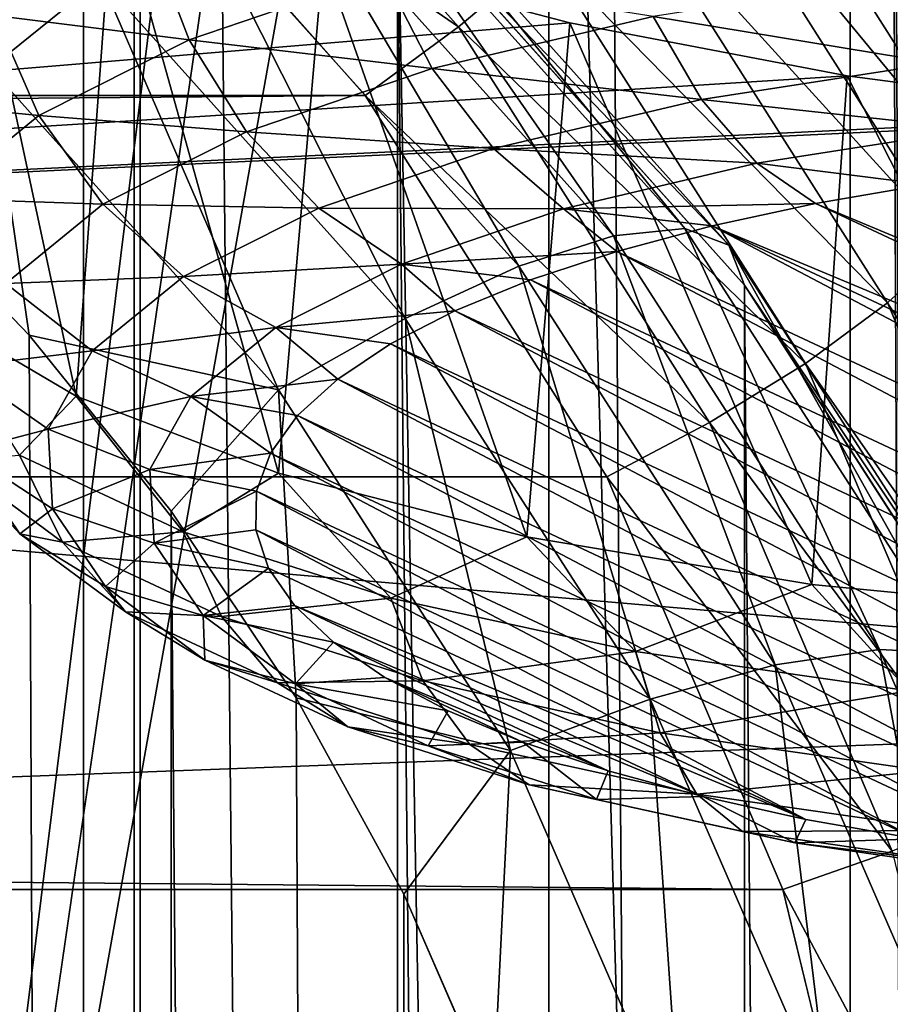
# Model space of a CAD drawing. Header units: millimetres. Extents: x -24 to 24, y 0 to 188.
# Tile 310 of 460: x 14.571 to 15.159, y 135.556 to 136.221. Entities that reach past the tile are written whole.
import ezdxf

# ---------------------------------------------------------------- set-up
doc = ezdxf.new("R2010")
doc.units = ezdxf.units.MM
doc.header["$LTSCALE"] = 58.620611
for name, color, linetype in [('13', 7, 'CONTINUOUS'), ('147', 7, 'CONTINUOUS'), ('156', 7, 'CONTINUOUS'), ('157', 7, 'CONTINUOUS'), ('159', 7, 'CONTINUOUS'), ('169', 7, 'CONTINUOUS'), ('279', 7, 'CONTINUOUS'), ('296', 7, 'CONTINUOUS'), ('297', 7, 'CONTINUOUS'), ('298', 7, 'CONTINUOUS'), ('299', 7, 'CONTINUOUS'), ('31', 7, 'CONTINUOUS'), ('47', 7, 'CONTINUOUS'), ('58', 7, 'CONTINUOUS')]:
    doc.layers.add(name, color=color, linetype=linetype)

msp = doc.modelspace()

# ---------------------------------------------------------------- linework, layer by layer
at = {"layer": '13', "color": 7, "linetype": 'CONTINUOUS'}
for points in [[(14.67155, 114.15313, 114.57295), (14.47086, 136.11822, 107.64738), (14.42245, 113.71347, 114.71157), (14.67155, 114.15313, 114.57295)], [(14.57727, 136.00779, 107.6822), (14.47086, 136.11822, 107.64738), (14.67155, 114.15313, 114.57295), (14.57727, 136.00779, 107.6822)], [(14.67312, 135.88902, 107.71964), (14.57727, 136.00779, 107.6822), (14.67155, 114.15313, 114.57295), (14.67312, 135.88902, 107.71964)], [(14.85302, 114.62193, 114.42513), (14.67312, 135.88902, 107.71964), (14.67155, 114.15313, 114.57295), (14.85302, 114.62193, 114.42513)], [(14.75764, 135.76285, 107.75942), (14.67312, 135.88902, 107.71964), (14.85302, 114.62193, 114.42513), (14.75764, 135.76285, 107.75942)], [(14.8303, 135.63018, 107.80126), (14.75764, 135.76285, 107.75942), (14.85302, 114.62193, 114.42513), (14.8303, 135.63018, 107.80126)], [(14.89063, 135.49184, 107.84487), (14.8303, 135.63018, 107.80126), (14.85302, 114.62193, 114.42513), (14.89063, 135.49184, 107.84487)]]:
    msp.add_3dface(points, dxfattribs=at)
at = {"layer": '147', "color": 7, "linetype": 'CONTINUOUS'}
for points in [[(-14.60043, 136.3998, 108.08286), (14.60044, 136.39976, 108.08287), (-14.80426, 136.16989, 108.15535), (-14.60043, 136.3998, 108.08286)], [(14.60044, 136.39976, 108.08287), (14.80426, 136.16985, 108.15536), (-14.80426, 136.16989, 108.15535), (14.60044, 136.39976, 108.08287)], [(-14.80426, 136.16989, 108.15535), (14.80426, 136.16985, 108.15536), (-14.96762, 135.91225, 108.23658), (-14.80426, 136.16989, 108.15535)], [(14.80426, 136.16985, 108.15536), (14.96761, 135.91222, 108.23659), (-14.96762, 135.91225, 108.23658), (14.80426, 136.16985, 108.15536)], [(-14.96762, 135.91225, 108.23658), (15.08642, 135.6333, 108.32454), (-15.08643, 135.63333, 108.32453), (-14.96762, 135.91225, 108.23658)], [(14.96761, 135.91222, 108.23659), (15.08642, 135.6333, 108.32454), (-14.96762, 135.91225, 108.23658), (14.96761, 135.91222, 108.23659)], [(-15.08643, 135.63333, 108.32453), (15.15775, 135.33995, 108.41703), (-15.15775, 135.33997, 108.41702), (-15.08643, 135.63333, 108.32453)], [(15.08642, 135.6333, 108.32454), (15.15775, 135.33995, 108.41703), (-15.08643, 135.63333, 108.32453), (15.08642, 135.6333, 108.32454)]]:
    msp.add_3dface(points, dxfattribs=at)
at = {"layer": '156', "color": 7, "linetype": 'CONTINUOUS'}
for points in [[(14.86724, 136.21622, 108.15145), (14.60044, 136.39976, 108.08287), (14.65559, 136.45495, 108.07618), (14.86724, 136.21622, 108.15145)], [(14.86724, 136.21622, 108.15145), (14.65559, 136.45495, 108.07618), (14.92606, 136.26554, 108.16737), (14.86724, 136.21622, 108.15145)], [(15.23562, 136.13036, 108.48023), (15.03959, 136.39819, 108.31682), (15.0478, 136.42631, 108.38628), (15.23562, 136.13036, 108.48023)], [(14.80426, 136.16985, 108.15536), (14.60044, 136.39976, 108.08287), (14.86724, 136.21622, 108.15145), (14.80426, 136.16985, 108.15536)], [(15.22657, 136.10337, 108.40978), (15.01528, 136.35975, 108.25297), (15.03959, 136.39819, 108.31682), (15.22657, 136.10337, 108.40978)], [(15.22657, 136.10337, 108.40978), (15.03959, 136.39819, 108.31682), (15.23562, 136.13036, 108.48023), (15.22657, 136.10337, 108.40978)], [(15.19981, 136.06878, 108.34472), (14.97655, 136.3145, 108.20199), (15.01528, 136.35975, 108.25297), (15.19981, 136.06878, 108.34472)], [(15.19981, 136.06878, 108.34472), (15.01528, 136.35975, 108.25297), (15.22657, 136.10337, 108.40978), (15.19981, 136.06878, 108.34472)], [(15.15719, 136.02967, 108.2918), (14.92606, 136.26554, 108.16737), (14.97655, 136.3145, 108.20199), (15.15719, 136.02967, 108.2918)], [(15.15719, 136.02967, 108.2918), (14.97655, 136.3145, 108.20199), (15.19981, 136.06878, 108.34472), (15.15719, 136.02967, 108.2918)], [(15.10162, 135.98872, 108.25465), (14.86724, 136.21622, 108.15145), (14.92606, 136.26554, 108.16737), (15.10162, 135.98872, 108.25465)], [(15.10162, 135.98872, 108.25465), (14.92606, 136.26554, 108.16737), (15.15719, 136.02967, 108.2918), (15.10162, 135.98872, 108.25465)], [(15.03689, 135.94872, 108.2358), (14.80426, 136.16985, 108.15536), (14.86724, 136.21622, 108.15145), (15.03689, 135.94872, 108.2358)], [(15.03689, 135.94872, 108.2358), (14.86724, 136.21622, 108.15145), (15.10162, 135.98872, 108.25465), (15.03689, 135.94872, 108.2358)], [(14.96761, 135.91222, 108.23659), (14.80426, 136.16985, 108.15536), (15.03689, 135.94872, 108.2358), (14.96761, 135.91222, 108.23659)], [(15.33407, 135.75375, 108.44405), (15.15719, 136.02967, 108.2918), (15.19981, 136.06878, 108.34472), (15.33407, 135.75375, 108.44405)], [(15.28862, 135.72129, 108.38904), (15.10162, 135.98872, 108.25465), (15.15719, 136.02967, 108.2918), (15.28862, 135.72129, 108.38904)], [(15.28862, 135.72129, 108.38904), (15.15719, 136.02967, 108.2918), (15.33407, 135.75375, 108.44405), (15.28862, 135.72129, 108.38904)], [(15.22935, 135.689, 108.34915), (15.03689, 135.94872, 108.2358), (15.10162, 135.98872, 108.25465), (15.22935, 135.689, 108.34915)], [(15.22935, 135.689, 108.34915), (15.10162, 135.98872, 108.25465), (15.28862, 135.72129, 108.38904), (15.22935, 135.689, 108.34915)], [(15.16032, 135.65909, 108.32712), (14.96761, 135.91222, 108.23659), (15.03689, 135.94872, 108.2358), (15.16032, 135.65909, 108.32712)], [(15.16032, 135.65909, 108.32712), (15.03689, 135.94872, 108.2358), (15.22935, 135.689, 108.34915), (15.16032, 135.65909, 108.32712)], [(15.08642, 135.6333, 108.32454), (14.96761, 135.91222, 108.23659), (15.16032, 135.65909, 108.32712), (15.08642, 135.6333, 108.32454)], [(15.23444, 135.35456, 108.42314), (15.08642, 135.6333, 108.32454), (15.16032, 135.65909, 108.32712), (15.23444, 135.35456, 108.42314)], [(15.15775, 135.33995, 108.41703), (15.08642, 135.6333, 108.32454), (15.23444, 135.35456, 108.42314), (15.15775, 135.33995, 108.41703)]]:
    msp.add_3dface(points, dxfattribs=at)
at = {"layer": '157', "color": 7, "linetype": 'CONTINUOUS'}
for points in [[(15.23562, 136.13036, 108.48023), (15.0478, 136.42631, 108.38628), (15.06536, 139.49876, 117.74394), (15.23562, 136.13036, 108.48023)], [(15.25441, 139.19099, 117.84276), (15.23562, 136.13036, 108.48023), (15.06536, 139.49876, 117.74394), (15.25441, 139.19099, 117.84276)]]:
    msp.add_3dface(points, dxfattribs=at)
at = {"layer": '159', "color": 7, "linetype": 'CONTINUOUS'}
for points in [[(15.13388, 142.76475, 204.17317), (15.25734, 115.24478, 115.06757), (15.25734, 143.28768, 204.00829), (15.13388, 142.76475, 204.17317)], [(15.1318, 142.75814, 204.17525), (15.25734, 115.24478, 115.06757), (15.13388, 142.76475, 204.17317), (15.1318, 142.75814, 204.17525)], [(14.92823, 142.24999, 204.33547), (15.1318, 114.71524, 115.23453), (15.1318, 142.75814, 204.17525), (14.92823, 142.24999, 204.33547)], [(15.1318, 114.71524, 115.23453), (15.25734, 115.24478, 115.06757), (15.1318, 142.75814, 204.17525), (15.1318, 114.71524, 115.23453)], [(14.65219, 141.77642, 204.48479), (14.92871, 114.20807, 115.39444), (14.92823, 142.24999, 204.33547), (14.65219, 141.77642, 204.48479)], [(14.92871, 114.20807, 115.39444), (15.1318, 114.71524, 115.23453), (14.92823, 142.24999, 204.33547), (14.92871, 114.20807, 115.39444)], [(14.647, 141.76886, 204.48717), (14.65219, 113.73352, 115.54407), (14.65219, 141.77642, 204.48479), (14.647, 141.76886, 204.48717)], [(14.65219, 113.73352, 115.54407), (14.92871, 114.20807, 115.39444), (14.65219, 141.77642, 204.48479), (14.65219, 113.73352, 115.54407)], [(14.30783, 141.34412, 204.62109), (14.65219, 113.73352, 115.54407), (14.647, 141.76886, 204.48717), (14.30783, 141.34412, 204.62109)], [(14.30784, 113.30122, 115.68037), (14.65219, 113.73352, 115.54407), (14.30783, 141.34412, 204.62109), (14.30784, 113.30122, 115.68037)]]:
    msp.add_3dface(points, dxfattribs=at)
at = {"layer": '169', "color": 7, "linetype": 'CONTINUOUS'}
for points in [[(16.17161, 135.08939, 215.71924), (14.46584, 134.66345, 214.36834), (16.16596, 144.18264, 212.72843), (16.17161, 135.08939, 215.71924)], [(16.16596, 144.18264, 212.72843), (14.46584, 134.66345, 214.36834), (15.75206, 143.5258, 212.55859), (16.16596, 144.18264, 212.72843)], [(15.75206, 143.5258, 212.55859), (14.46584, 134.66345, 214.36834), (15.52278, 143.19038, 212.46256), (15.75206, 143.5258, 212.55859)], [(15.52278, 143.19038, 212.46256), (14.46584, 134.66345, 214.36834), (14.87501, 142.34043, 212.18618), (15.52278, 143.19038, 212.46256)], [(14.87501, 142.34043, 212.18618), (14.46584, 134.66345, 214.36834), (14.17146, 141.52191, 211.89394), (14.87501, 142.34043, 212.18618)]]:
    msp.add_3dface(points, dxfattribs=at)
at = {"layer": '279', "color": 7, "linetype": 'CONTINUOUS'}
for points in [[(14.52276, 136.36788, 240.81263), (12.65913, 136.0278, 239.06688), (14.63442, 136.31291, 240.64464), (14.52276, 136.36788, 240.81263)], [(14.63442, 136.31291, 240.64464), (12.65913, 136.0278, 239.06688), (14.77585, 136.26268, 240.49968), (14.63442, 136.31291, 240.64464)], [(14.77585, 136.26268, 240.49968), (12.65913, 136.0278, 239.06688), (14.94249, 136.21888, 240.38215), (14.77585, 136.26268, 240.49968)], [(14.94249, 136.21888, 240.38215), (12.65913, 136.0278, 239.06688), (15.12979, 136.18298, 240.2954), (14.94249, 136.21888, 240.38215)], [(15.12979, 136.18298, 240.2954), (12.65913, 136.0278, 239.06688), (15.33346, 136.15634, 240.24233), (15.12979, 136.18298, 240.2954)], [(15.33346, 136.15634, 240.24233), (12.65913, 136.0278, 239.06688), (15.34881, 136.1548, 240.23986), (15.33346, 136.15634, 240.24233)], [(15.34881, 136.1548, 240.23986), (12.65913, 136.0278, 239.06688), (15.80198, 135.75524, 238.97277), (15.34881, 136.1548, 240.23986)], [(12.65913, 136.0278, 239.06688), (13.06435, 135.65353, 237.87985), (15.80198, 135.75524, 238.97277), (12.65913, 136.0278, 239.06688)], [(15.80198, 135.75524, 238.97277), (13.06435, 135.65353, 237.87985), (16.13582, 135.34636, 237.67539), (15.80198, 135.75524, 238.97277)], [(13.06435, 135.65353, 237.87985), (13.34752, 135.26925, 236.66105), (16.13582, 135.34636, 237.67539), (13.06435, 135.65353, 237.87985)]]:
    msp.add_3dface(points, dxfattribs=at)
at = {"layer": '296', "color": 7, "linetype": 'CONTINUOUS'}
for points in [[(15.1672, 136.24943, 242.40071), (14.99888, 136.22316, 242.31738), (15.18996, 136.19171, 242.36026), (15.1672, 136.24943, 242.40071)], [(14.99888, 136.22316, 242.31738), (15.03153, 136.16698, 242.28183), (15.18996, 136.19171, 242.36026), (14.99888, 136.22316, 242.31738)], [(15.03153, 136.16698, 242.28183), (15.21598, 136.14694, 242.30732), (15.18996, 136.19171, 242.36026), (15.03153, 136.16698, 242.28183)], [(15.06886, 136.12397, 242.23448), (15.21598, 136.14694, 242.30732), (15.03153, 136.16698, 242.28183), (15.06886, 136.12397, 242.23448)], [(15.06886, 136.12397, 242.23448), (15.18299, 136.10966, 242.21917), (15.21598, 136.14694, 242.30732), (15.06886, 136.12397, 242.23448)], [(15.1084, 136.09684, 242.17853), (15.18299, 136.10966, 242.21917), (15.06886, 136.12397, 242.23448), (15.1084, 136.09684, 242.17853)]]:
    msp.add_3dface(points, dxfattribs=at)
at = {"layer": '297', "color": 7, "linetype": 'CONTINUOUS'}
for points in [[(16.07032, 135.69447, 240.90237), (15.18299, 136.10966, 242.21917), (15.1084, 136.09684, 242.17853), (16.07032, 135.69447, 240.90237)], [(16.00056, 135.67939, 240.85454), (15.1084, 136.09684, 242.17853), (15.03864, 136.08176, 242.1307), (16.00056, 135.67939, 240.85454)], [(16.00056, 135.67939, 240.85454), (16.07032, 135.69447, 240.90237), (15.1084, 136.09684, 242.17853), (16.00056, 135.67939, 240.85454)], [(14.97417, 136.06449, 242.07592), (15.84694, 135.65611, 240.78072), (15.03864, 136.08176, 242.1307), (14.97417, 136.06449, 242.07592)], [(15.92597, 135.66657, 240.81389), (16.00056, 135.67939, 240.85454), (15.03864, 136.08176, 242.1307), (15.92597, 135.66657, 240.81389)], [(15.84694, 135.65611, 240.78072), (15.92597, 135.66657, 240.81389), (15.03864, 136.08176, 242.1307), (15.84694, 135.65611, 240.78072)], [(14.91599, 136.04526, 242.01495), (15.76462, 135.64818, 240.75557), (14.97417, 136.06449, 242.07592), (14.91599, 136.04526, 242.01495)], [(15.76462, 135.64818, 240.75557), (15.84694, 135.65611, 240.78072), (14.97417, 136.06449, 242.07592), (15.76462, 135.64818, 240.75557)], [(14.86485, 136.02433, 241.94856), (15.68006, 135.64289, 240.73879), (14.91599, 136.04526, 242.01495), (14.86485, 136.02433, 241.94856)], [(15.68006, 135.64289, 240.73879), (15.76462, 135.64818, 240.75557), (14.91599, 136.04526, 242.01495), (15.68006, 135.64289, 240.73879)], [(14.82127, 136.0019, 241.87742), (15.5941, 135.64029, 240.73053), (14.86485, 136.02433, 241.94856), (14.82127, 136.0019, 241.87742)], [(15.5941, 135.64029, 240.73053), (15.68006, 135.64289, 240.73879), (14.86485, 136.02433, 241.94856), (15.5941, 135.64029, 240.73053)], [(14.78571, 135.97822, 241.80231), (15.50769, 135.6404, 240.73089), (14.82127, 136.0019, 241.87742), (14.78571, 135.97822, 241.80231)], [(15.50769, 135.6404, 240.73089), (15.5941, 135.64029, 240.73053), (14.82127, 136.0019, 241.87742), (15.50769, 135.6404, 240.73089)], [(14.7586, 135.95355, 241.72408), (15.42182, 135.64323, 240.73986), (14.78571, 135.97822, 241.80231), (14.7586, 135.95355, 241.72408)], [(15.42182, 135.64323, 240.73986), (15.50769, 135.6404, 240.73089), (14.78571, 135.97822, 241.80231), (15.42182, 135.64323, 240.73986)], [(14.7402, 135.92816, 241.64356), (15.33738, 135.64874, 240.75735), (14.7586, 135.95355, 241.72408), (14.7402, 135.92816, 241.64356)], [(15.33738, 135.64874, 240.75735), (15.42182, 135.64323, 240.73986), (14.7586, 135.95355, 241.72408), (15.33738, 135.64874, 240.75735)], [(14.73074, 135.90234, 241.56166), (15.25533, 135.65688, 240.78317), (14.7402, 135.92816, 241.64356), (14.73074, 135.90234, 241.56166)], [(15.25533, 135.65688, 240.78317), (15.33738, 135.64874, 240.75735), (14.7402, 135.92816, 241.64356), (15.25533, 135.65688, 240.78317)], [(14.73031, 135.87636, 241.47926), (15.17656, 135.66756, 240.81702), (14.73074, 135.90234, 241.56166), (14.73031, 135.87636, 241.47926)], [(15.17656, 135.66756, 240.81702), (15.25533, 135.65688, 240.78317), (14.73074, 135.90234, 241.56166), (15.17656, 135.66756, 240.81702)], [(15.10193, 135.68065, 240.85855), (15.17656, 135.66756, 240.81702), (14.73031, 135.87636, 241.47926), (15.10193, 135.68065, 240.85855)], [(14.73891, 135.85051, 241.39726), (15.10193, 135.68065, 240.85855), (14.73031, 135.87636, 241.47926), (14.73891, 135.85051, 241.39726)], [(14.75646, 135.82507, 241.31658), (15.10193, 135.68065, 240.85855), (14.73891, 135.85051, 241.39726), (14.75646, 135.82507, 241.31658)], [(15.03227, 135.69602, 240.90729), (15.10193, 135.68065, 240.85855), (14.75646, 135.82507, 241.31658), (15.03227, 135.69602, 240.90729)], [(14.78276, 135.80032, 241.2381), (15.03227, 135.69602, 240.90729), (14.75646, 135.82507, 241.31658), (14.78276, 135.80032, 241.2381)], [(14.96833, 135.71349, 240.96271), (15.03227, 135.69602, 240.90729), (14.78276, 135.80032, 241.2381), (14.96833, 135.71349, 240.96271)], [(14.81752, 135.77653, 241.16265), (14.96833, 135.71349, 240.96271), (14.78276, 135.80032, 241.2381), (14.81752, 135.77653, 241.16265)], [(14.91081, 135.73288, 241.02421), (14.96833, 135.71349, 240.96271), (14.81752, 135.77653, 241.16265), (14.91081, 135.73288, 241.02421)], [(14.86036, 135.75397, 241.0911), (14.91081, 135.73288, 241.02421), (14.81752, 135.77653, 241.16265), (14.86036, 135.75397, 241.0911)]]:
    msp.add_3dface(points, dxfattribs=at)
at = {"layer": '298', "color": 7, "linetype": 'CONTINUOUS'}
for points in [[(14.65881, 136.27667, 242.07876), (14.55406, 136.22383, 241.9112), (14.68528, 136.20752, 242.08033), (14.65881, 136.27667, 242.07876)], [(14.81653, 136.2523, 242.22236), (14.65881, 136.27667, 242.07876), (14.68528, 136.20752, 242.08033), (14.81653, 136.2523, 242.22236)], [(14.81653, 136.2523, 242.22236), (14.68528, 136.20752, 242.08033), (14.84949, 136.18803, 242.20598), (14.81653, 136.2523, 242.22236)], [(14.99888, 136.22316, 242.31738), (14.81653, 136.2523, 242.22236), (14.84949, 136.18803, 242.20598), (14.99888, 136.22316, 242.31738)], [(14.55406, 136.22383, 241.9112), (14.48338, 136.16611, 241.72813), (14.58363, 136.15625, 241.91771), (14.55406, 136.22383, 241.9112)], [(14.68528, 136.20752, 242.08033), (14.55406, 136.22383, 241.9112), (14.58363, 136.15625, 241.91771), (14.68528, 136.20752, 242.08033)], [(15.03153, 136.16698, 242.28183), (14.99888, 136.22316, 242.31738), (14.84949, 136.18803, 242.20598), (15.03153, 136.16698, 242.28183)], [(14.68528, 136.20752, 242.08033), (14.58363, 136.15625, 241.91771), (14.7241, 136.14525, 242.07029), (14.68528, 136.20752, 242.08033)], [(14.84949, 136.18803, 242.20598), (14.68528, 136.20752, 242.08033), (14.7241, 136.14525, 242.07029), (14.84949, 136.18803, 242.20598)], [(14.84949, 136.18803, 242.20598), (14.7241, 136.14525, 242.07029), (14.89091, 136.13392, 242.17697), (14.84949, 136.18803, 242.20598)], [(15.03153, 136.16698, 242.28183), (14.84949, 136.18803, 242.20598), (14.89091, 136.13392, 242.17697), (15.03153, 136.16698, 242.28183)], [(14.58363, 136.15625, 241.91771), (14.48338, 136.16611, 241.72813), (14.51504, 136.10023, 241.74005), (14.58363, 136.15625, 241.91771)], [(15.06886, 136.12397, 242.23448), (15.03153, 136.16698, 242.28183), (14.89091, 136.13392, 242.17697), (15.06886, 136.12397, 242.23448)], [(14.58363, 136.15625, 241.91771), (14.51504, 136.10023, 241.74005), (14.62699, 136.09627, 241.91493), (14.58363, 136.15625, 241.91771)], [(14.7241, 136.14525, 242.07029), (14.58363, 136.15625, 241.91771), (14.62699, 136.09627, 241.91493), (14.7241, 136.14525, 242.07029)], [(14.7241, 136.14525, 242.07029), (14.62699, 136.09627, 241.91493), (14.77289, 136.09365, 242.04925), (14.7241, 136.14525, 242.07029)], [(14.89091, 136.13392, 242.17697), (14.7241, 136.14525, 242.07029), (14.77289, 136.09365, 242.04925), (14.89091, 136.13392, 242.17697)], [(14.93828, 136.09327, 242.13711), (14.89091, 136.13392, 242.17697), (14.77289, 136.09365, 242.04925), (14.93828, 136.09327, 242.13711)], [(14.93828, 136.09327, 242.13711), (15.06886, 136.12397, 242.23448), (14.89091, 136.13392, 242.17697), (14.93828, 136.09327, 242.13711)], [(15.1084, 136.09684, 242.17853), (15.06886, 136.12397, 242.23448), (14.93828, 136.09327, 242.13711), (15.1084, 136.09684, 242.17853)], [(14.62699, 136.09627, 241.91493), (14.51504, 136.10023, 241.74005), (14.56146, 136.04275, 241.74521), (14.62699, 136.09627, 241.91493)], [(14.62699, 136.09627, 241.91493), (14.56146, 136.04275, 241.74521), (14.68148, 136.04755, 241.90303), (14.62699, 136.09627, 241.91493)], [(14.77289, 136.09365, 242.04925), (14.62699, 136.09627, 241.91493), (14.68148, 136.04755, 241.90303), (14.77289, 136.09365, 242.04925)], [(14.82868, 136.05588, 242.01851), (14.77289, 136.09365, 242.04925), (14.68148, 136.04755, 241.90303), (14.82868, 136.05588, 242.01851)], [(14.82868, 136.05588, 242.01851), (14.93828, 136.09327, 242.13711), (14.77289, 136.09365, 242.04925), (14.82868, 136.05588, 242.01851)], [(14.82868, 136.05588, 242.01851), (14.97417, 136.06449, 242.07592), (14.93828, 136.09327, 242.13711), (14.82868, 136.05588, 242.01851)], [(15.03864, 136.08176, 242.1307), (15.1084, 136.09684, 242.17853), (14.93828, 136.09327, 242.13711), (15.03864, 136.08176, 242.1307)], [(14.97417, 136.06449, 242.07592), (15.03864, 136.08176, 242.1307), (14.93828, 136.09327, 242.13711), (14.97417, 136.06449, 242.07592)], [(14.91599, 136.04526, 242.01495), (14.97417, 136.06449, 242.07592), (14.82868, 136.05588, 242.01851), (14.91599, 136.04526, 242.01495)], [(14.7438, 136.01306, 241.88272), (14.82868, 136.05588, 242.01851), (14.68148, 136.04755, 241.90303), (14.7438, 136.01306, 241.88272)], [(14.7438, 136.01306, 241.88272), (14.86485, 136.02433, 241.94856), (14.82868, 136.05588, 242.01851), (14.7438, 136.01306, 241.88272)], [(14.86485, 136.02433, 241.94856), (14.91599, 136.04526, 242.01495), (14.82868, 136.05588, 242.01851), (14.86485, 136.02433, 241.94856)], [(14.68148, 136.04755, 241.90303), (14.56146, 136.04275, 241.74521), (14.61981, 135.99718, 241.74328), (14.68148, 136.04755, 241.90303)], [(14.7438, 136.01306, 241.88272), (14.68148, 136.04755, 241.90303), (14.61981, 135.99718, 241.74328), (14.7438, 136.01306, 241.88272)], [(14.56146, 136.04275, 241.74521), (14.52975, 135.98653, 241.56689), (14.61981, 135.99718, 241.74328), (14.56146, 136.04275, 241.74521)], [(14.50857, 136.02555, 241.04171), (14.60895, 135.96657, 240.85465), (14.57066, 135.92673, 240.96889), (14.50857, 136.02555, 241.04171)], [(14.82127, 136.0019, 241.87742), (14.86485, 136.02433, 241.94856), (14.7438, 136.01306, 241.88272), (14.82127, 136.0019, 241.87742)], [(14.68653, 135.96629, 241.73437), (14.7438, 136.01306, 241.88272), (14.61981, 135.99718, 241.74328), (14.68653, 135.96629, 241.73437)], [(14.68653, 135.96629, 241.73437), (14.78571, 135.97822, 241.80231), (14.7438, 136.01306, 241.88272), (14.68653, 135.96629, 241.73437)], [(14.78571, 135.97822, 241.80231), (14.82127, 136.0019, 241.87742), (14.7438, 136.01306, 241.88272), (14.78571, 135.97822, 241.80231)], [(14.61981, 135.99718, 241.74328), (14.52975, 135.98653, 241.56689), (14.58996, 135.94426, 241.57543), (14.61981, 135.99718, 241.74328)], [(14.68653, 135.96629, 241.73437), (14.61981, 135.99718, 241.74328), (14.58996, 135.94426, 241.57543), (14.68653, 135.96629, 241.73437)], [(14.52975, 135.98653, 241.56689), (14.53293, 135.92951, 241.38605), (14.58996, 135.94426, 241.57543), (14.52975, 135.98653, 241.56689)], [(14.7586, 135.95355, 241.72408), (14.78571, 135.97822, 241.80231), (14.68653, 135.96629, 241.73437), (14.7586, 135.95355, 241.72408)], [(14.57066, 135.92673, 240.96889), (14.60895, 135.96657, 240.85465), (14.68125, 135.87498, 240.80477), (14.57066, 135.92673, 240.96889)], [(14.60895, 135.96657, 240.85465), (14.74566, 135.91461, 240.68986), (14.68125, 135.87498, 240.80477), (14.60895, 135.96657, 240.85465)], [(14.65881, 135.91715, 241.57851), (14.68653, 135.96629, 241.73437), (14.58996, 135.94426, 241.57543), (14.65881, 135.91715, 241.57851)], [(14.65881, 135.91715, 241.57851), (14.7402, 135.92816, 241.64356), (14.68653, 135.96629, 241.73437), (14.65881, 135.91715, 241.57851)], [(14.7402, 135.92816, 241.64356), (14.7586, 135.95355, 241.72408), (14.68653, 135.96629, 241.73437), (14.7402, 135.92816, 241.64356)], [(14.58996, 135.94426, 241.57543), (14.53293, 135.92951, 241.38605), (14.59296, 135.89059, 241.40522), (14.58996, 135.94426, 241.57543)], [(14.65881, 135.91715, 241.57851), (14.58996, 135.94426, 241.57543), (14.59296, 135.89059, 241.40522), (14.65881, 135.91715, 241.57851)], [(14.53293, 135.92951, 241.38605), (14.52493, 135.92321, 241.17862), (14.57091, 135.87364, 241.20885), (14.53293, 135.92951, 241.38605)], [(14.52493, 135.92321, 241.17862), (14.57066, 135.92673, 240.96889), (14.59974, 135.86792, 241.00326), (14.52493, 135.92321, 241.17862)], [(14.53293, 135.92951, 241.38605), (14.57091, 135.87364, 241.20885), (14.59296, 135.89059, 241.40522), (14.53293, 135.92951, 241.38605)], [(14.57066, 135.92673, 240.96889), (14.68125, 135.87498, 240.80477), (14.59974, 135.86792, 241.00326), (14.57066, 135.92673, 240.96889)], [(14.73074, 135.90234, 241.56166), (14.7402, 135.92816, 241.64356), (14.65881, 135.91715, 241.57851), (14.73074, 135.90234, 241.56166)], [(14.52493, 135.92321, 241.17862), (14.59974, 135.86792, 241.00326), (14.57091, 135.87364, 241.20885), (14.52493, 135.92321, 241.17862)], [(14.6616, 135.86731, 241.42045), (14.65881, 135.91715, 241.57851), (14.59296, 135.89059, 241.40522), (14.6616, 135.86731, 241.42045)], [(14.6616, 135.86731, 241.42045), (14.73074, 135.90234, 241.56166), (14.65881, 135.91715, 241.57851), (14.6616, 135.86731, 241.42045)], [(14.68125, 135.87498, 240.80477), (14.74566, 135.91461, 240.68986), (14.82158, 135.83023, 240.66283), (14.68125, 135.87498, 240.80477)], [(14.74566, 135.91461, 240.68986), (14.91346, 135.87167, 240.55367), (14.82158, 135.83023, 240.66283), (14.74566, 135.91461, 240.68986)], [(14.73031, 135.87636, 241.47926), (14.73074, 135.90234, 241.56166), (14.6616, 135.86731, 241.42045), (14.73031, 135.87636, 241.47926)], [(14.59296, 135.89059, 241.40522), (14.57091, 135.87364, 241.20885), (14.6287, 135.838, 241.23843), (14.59296, 135.89059, 241.40522)], [(14.6616, 135.86731, 241.42045), (14.59296, 135.89059, 241.40522), (14.6287, 135.838, 241.23843), (14.6616, 135.86731, 241.42045)], [(14.57091, 135.87364, 241.20885), (14.59974, 135.86792, 241.00326), (14.64238, 135.82081, 241.04132), (14.57091, 135.87364, 241.20885)], [(14.57091, 135.87364, 241.20885), (14.64238, 135.82081, 241.04132), (14.6287, 135.838, 241.23843), (14.57091, 135.87364, 241.20885)], [(14.59974, 135.86792, 241.00326), (14.68125, 135.87498, 240.80477), (14.70706, 135.8177, 240.84399), (14.59974, 135.86792, 241.00326)], [(14.73891, 135.85051, 241.39726), (14.73031, 135.87636, 241.47926), (14.6616, 135.86731, 241.42045), (14.73891, 135.85051, 241.39726)], [(14.68125, 135.87498, 240.80477), (14.82158, 135.83023, 240.66283), (14.70706, 135.8177, 240.84399), (14.68125, 135.87498, 240.80477)], [(14.59974, 135.86792, 241.00326), (14.70706, 135.8177, 240.84399), (14.64238, 135.82081, 241.04132), (14.59974, 135.86792, 241.00326)], [(14.69479, 135.81847, 241.26557), (14.6616, 135.86731, 241.42045), (14.6287, 135.838, 241.23843), (14.69479, 135.81847, 241.26557)], [(14.69479, 135.81847, 241.26557), (14.73891, 135.85051, 241.39726), (14.6616, 135.86731, 241.42045), (14.69479, 135.81847, 241.26557)], [(14.82158, 135.83023, 240.66283), (14.91346, 135.87167, 240.55367), (14.98686, 135.79399, 240.5479), (14.82158, 135.83023, 240.66283)], [(14.91346, 135.87167, 240.55367), (15.1059, 135.8394, 240.45132), (14.98686, 135.79399, 240.5479), (14.91346, 135.87167, 240.55367)], [(14.75646, 135.82507, 241.31658), (14.73891, 135.85051, 241.39726), (14.69479, 135.81847, 241.26557), (14.75646, 135.82507, 241.31658)], [(14.69479, 135.81847, 241.26557), (14.6287, 135.838, 241.23843), (14.69597, 135.78828, 241.08074), (14.69479, 135.81847, 241.26557)], [(14.6287, 135.838, 241.23843), (14.64238, 135.82081, 241.04132), (14.69597, 135.78828, 241.08074), (14.6287, 135.838, 241.23843)], [(14.98686, 135.79399, 240.5479), (15.1059, 135.8394, 240.45132), (15.17148, 135.7675, 240.46389), (14.98686, 135.79399, 240.5479)], [(15.1059, 135.8394, 240.45132), (15.31557, 135.81904, 240.38674), (15.17148, 135.7675, 240.46389), (15.1059, 135.8394, 240.45132)], [(14.70706, 135.8177, 240.84399), (14.82158, 135.83023, 240.66283), (14.84324, 135.77427, 240.70625), (14.70706, 135.8177, 240.84399)], [(14.82158, 135.83023, 240.66283), (14.98686, 135.79399, 240.5479), (14.84324, 135.77427, 240.70625), (14.82158, 135.83023, 240.66283)], [(14.64238, 135.82081, 241.04132), (14.70706, 135.8177, 240.84399), (14.7449, 135.77284, 240.88916), (14.64238, 135.82081, 241.04132)], [(14.64238, 135.82081, 241.04132), (14.7449, 135.77284, 240.88916), (14.69597, 135.78828, 241.08074), (14.64238, 135.82081, 241.04132)], [(14.78276, 135.80032, 241.2381), (14.75646, 135.82507, 241.31658), (14.69479, 135.81847, 241.26557), (14.78276, 135.80032, 241.2381)], [(14.75725, 135.7723, 241.11914), (14.78276, 135.80032, 241.2381), (14.69479, 135.81847, 241.26557), (14.75725, 135.7723, 241.11914)], [(14.75725, 135.7723, 241.11914), (14.69479, 135.81847, 241.26557), (14.69597, 135.78828, 241.08074), (14.75725, 135.7723, 241.11914)], [(14.70706, 135.8177, 240.84399), (14.84324, 135.77427, 240.70625), (14.7449, 135.77284, 240.88916), (14.70706, 135.8177, 240.84399)], [(14.81752, 135.77653, 241.16265), (14.78276, 135.80032, 241.2381), (14.75725, 135.7723, 241.11914), (14.81752, 135.77653, 241.16265)], [(14.84324, 135.77427, 240.70625), (14.98686, 135.79399, 240.5479), (15.00364, 135.7391, 240.59471), (14.84324, 135.77427, 240.70625)], [(14.98686, 135.79399, 240.5479), (15.17148, 135.7675, 240.46389), (15.00364, 135.7391, 240.59471), (14.98686, 135.79399, 240.5479)], [(14.75725, 135.7723, 241.11914), (14.69597, 135.78828, 241.08074), (14.79247, 135.74313, 240.93753), (14.75725, 135.7723, 241.11914)], [(14.69597, 135.78828, 241.08074), (14.7449, 135.77284, 240.88916), (14.79247, 135.74313, 240.93753), (14.69597, 135.78828, 241.08074)], [(14.7449, 135.77284, 240.88916), (14.84324, 135.77427, 240.70625), (14.875, 135.73135, 240.75757), (14.7449, 135.77284, 240.88916)], [(14.86036, 135.75397, 241.0911), (14.81752, 135.77653, 241.16265), (14.75725, 135.7723, 241.11914), (14.86036, 135.75397, 241.0911)], [(14.84324, 135.77427, 240.70625), (15.00364, 135.7391, 240.59471), (14.875, 135.73135, 240.75757), (14.84324, 135.77427, 240.70625)], [(14.7449, 135.77284, 240.88916), (14.875, 135.73135, 240.75757), (14.79247, 135.74313, 240.93753), (14.7449, 135.77284, 240.88916)], [(14.84687, 135.73037, 240.98615), (14.86036, 135.75397, 241.0911), (14.75725, 135.7723, 241.11914), (14.84687, 135.73037, 240.98615)], [(14.84687, 135.73037, 240.98615), (14.75725, 135.7723, 241.11914), (14.79247, 135.74313, 240.93753), (14.84687, 135.73037, 240.98615)], [(15.00364, 135.7391, 240.59471), (15.17148, 135.7675, 240.46389), (15.1828, 135.7134, 240.51318), (15.00364, 135.7391, 240.59471)], [(14.91081, 135.73288, 241.02421), (14.86036, 135.75397, 241.0911), (14.84687, 135.73037, 240.98615), (14.91081, 135.73288, 241.02421)], [(14.84687, 135.73037, 240.98615), (14.79247, 135.74313, 240.93753), (14.91493, 135.70407, 240.81367), (14.84687, 135.73037, 240.98615)], [(14.79247, 135.74313, 240.93753), (14.875, 135.73135, 240.75757), (14.91493, 135.70407, 240.81367), (14.79247, 135.74313, 240.93753)], [(14.875, 135.73135, 240.75757), (15.00364, 135.7391, 240.59471), (15.02824, 135.69775, 240.65101), (14.875, 135.73135, 240.75757)], [(15.00364, 135.7391, 240.59471), (15.1828, 135.7134, 240.51318), (15.02824, 135.69775, 240.65101), (15.00364, 135.7391, 240.59471)], [(14.96058, 135.69411, 240.87113), (14.91081, 135.73288, 241.02421), (14.84687, 135.73037, 240.98615), (14.96058, 135.69411, 240.87113)], [(14.96058, 135.69411, 240.87113), (14.84687, 135.73037, 240.98615), (14.91493, 135.70407, 240.81367), (14.96058, 135.69411, 240.87113)], [(14.875, 135.73135, 240.75757), (15.02824, 135.69775, 240.65101), (14.91493, 135.70407, 240.81367), (14.875, 135.73135, 240.75757)], [(14.96833, 135.71349, 240.96271), (14.91081, 135.73288, 241.02421), (14.96058, 135.69411, 240.87113), (14.96833, 135.71349, 240.96271)], [(15.03227, 135.69602, 240.90729), (14.96833, 135.71349, 240.96271), (14.96058, 135.69411, 240.87113), (15.03227, 135.69602, 240.90729)], [(15.02824, 135.69775, 240.65101), (15.1828, 135.7134, 240.51318), (15.1994, 135.67319, 240.57312), (15.02824, 135.69775, 240.65101)], [(14.96058, 135.69411, 240.87113), (14.91493, 135.70407, 240.81367), (15.05916, 135.67245, 240.71337), (14.96058, 135.69411, 240.87113)], [(14.91493, 135.70407, 240.81367), (15.02824, 135.69775, 240.65101), (15.05916, 135.67245, 240.71337), (14.91493, 135.70407, 240.81367)], [(15.09452, 135.66474, 240.77799), (15.03227, 135.69602, 240.90729), (14.96058, 135.69411, 240.87113), (15.09452, 135.66474, 240.77799)], [(15.09452, 135.66474, 240.77799), (14.96058, 135.69411, 240.87113), (15.05916, 135.67245, 240.71337), (15.09452, 135.66474, 240.77799)], [(15.02824, 135.69775, 240.65101), (15.1994, 135.67319, 240.57312), (15.05916, 135.67245, 240.71337), (15.02824, 135.69775, 240.65101)], [(15.10193, 135.68065, 240.85855), (15.03227, 135.69602, 240.90729), (15.09452, 135.66474, 240.77799), (15.10193, 135.68065, 240.85855)], [(15.17656, 135.66756, 240.81702), (15.10193, 135.68065, 240.85855), (15.09452, 135.66474, 240.77799), (15.17656, 135.66756, 240.81702)], [(15.05916, 135.67245, 240.71337), (15.1994, 135.67319, 240.57312), (15.22026, 135.64934, 240.64006), (15.05916, 135.67245, 240.71337)], [(15.09452, 135.66474, 240.77799), (15.05916, 135.67245, 240.71337), (15.22026, 135.64934, 240.64006), (15.09452, 135.66474, 240.77799)], [(15.24412, 135.64328, 240.70991), (15.17656, 135.66756, 240.81702), (15.09452, 135.66474, 240.77799), (15.24412, 135.64328, 240.70991)], [(15.24412, 135.64328, 240.70991), (15.09452, 135.66474, 240.77799), (15.22026, 135.64934, 240.64006), (15.24412, 135.64328, 240.70991)]]:
    msp.add_3dface(points, dxfattribs=at)
at = {"layer": '299', "color": 7, "linetype": 'CONTINUOUS'}
for points in [[(14.52276, 136.36788, 240.81263), (14.60895, 135.96657, 240.85465), (14.50857, 136.02555, 241.04171), (14.52276, 136.36788, 240.81263)], [(14.52276, 136.36788, 240.81263), (14.63442, 136.31291, 240.64464), (14.60895, 135.96657, 240.85465), (14.52276, 136.36788, 240.81263)], [(14.63442, 136.31291, 240.64464), (14.74566, 135.91461, 240.68986), (14.60895, 135.96657, 240.85465), (14.63442, 136.31291, 240.64464)], [(14.63442, 136.31291, 240.64464), (14.77585, 136.26268, 240.49968), (14.74566, 135.91461, 240.68986), (14.63442, 136.31291, 240.64464)], [(14.77585, 136.26268, 240.49968), (14.91346, 135.87167, 240.55367), (14.74566, 135.91461, 240.68986), (14.77585, 136.26268, 240.49968)], [(14.77585, 136.26268, 240.49968), (14.94249, 136.21888, 240.38215), (14.91346, 135.87167, 240.55367), (14.77585, 136.26268, 240.49968)], [(14.94249, 136.21888, 240.38215), (15.1059, 135.8394, 240.45132), (14.91346, 135.87167, 240.55367), (14.94249, 136.21888, 240.38215)], [(14.94249, 136.21888, 240.38215), (15.12979, 136.18298, 240.2954), (15.1059, 135.8394, 240.45132), (14.94249, 136.21888, 240.38215)], [(15.12979, 136.18298, 240.2954), (15.31557, 135.81904, 240.38674), (15.1059, 135.8394, 240.45132), (15.12979, 136.18298, 240.2954)], [(15.12979, 136.18298, 240.2954), (15.33346, 136.15634, 240.24233), (15.31557, 135.81904, 240.38674), (15.12979, 136.18298, 240.2954)]]:
    msp.add_3dface(points, dxfattribs=at)
at = {"layer": '31', "color": 7, "linetype": 'CONTINUOUS'}
for points in [[(12.76598, 148, 20.61777), (14.19547, 123.71502, 19.66091), (14.61389, 148, 19.35192), (12.76598, 148, 20.61777)], [(14.61389, 0.5, -19.35192), (12.76598, 0.5, -20.61777), (14.61389, 148, -19.35192), (14.61389, 0.5, -19.35192)], [(14.61389, 148, -19.35192), (12.76598, 0.5, -20.61777), (12.76598, 148, -20.61777), (14.61389, 148, -19.35192)], [(14.19547, 123.71502, 19.66091), (15.05794, 123.55006, 19.00844), (14.61389, 148, 19.35192), (14.19547, 123.71502, 19.66091)], [(15.86245, 123.33355, 18.34245), (16.32657, 123.17804, 17.93058), (14.61389, 148, 19.35192), (15.86245, 123.33355, 18.34245)], [(14.61389, 148, 19.35192), (16.32657, 123.17804, 17.93058), (16.33712, 148, 17.92097), (14.61389, 148, 19.35192)], [(15.32333, 123.48535, 18.79516), (15.86245, 123.33355, 18.34245), (14.61389, 148, 19.35192), (15.32333, 123.48535, 18.79516)], [(15.05794, 123.55006, 19.00844), (15.32333, 123.48535, 18.79516), (14.61389, 148, 19.35192), (15.05794, 123.55006, 19.00844)], [(16.33712, 0.5, -17.92097), (14.61389, 0.5, -19.35192), (16.33712, 148, -17.92097), (16.33712, 0.5, -17.92097)], [(16.33712, 148, -17.92097), (14.61389, 0.5, -19.35192), (14.61389, 148, -19.35192), (16.33712, 148, -17.92097)]]:
    msp.add_3dface(points, dxfattribs=at)
at = {"layer": '47', "color": 7, "linetype": 'CONTINUOUS'}
for points in [[(14.55108, 113.16901, 32.9137), (14.55164, 136.52698, 106.99423), (14.82555, 112.94535, 32.98423), (14.55108, 113.16901, 32.9137)], [(14.55164, 136.52698, 106.99423), (14.82613, 136.30345, 107.06471), (14.82555, 112.94535, 32.98423), (14.55164, 136.52698, 106.99423)], [(14.82555, 112.94535, 32.98423), (14.82613, 136.30345, 107.06471), (15.05995, 112.68348, 33.06681), (14.82555, 112.94535, 32.98423)], [(14.82613, 136.30345, 107.06471), (15.06062, 136.04167, 107.14725), (15.05995, 112.68348, 33.06681), (14.82613, 136.30345, 107.06471)], [(15.05995, 112.68348, 33.06681), (15.06062, 136.04167, 107.14725), (15.24849, 112.38986, 33.15939), (15.05995, 112.68348, 33.06681)], [(15.06062, 136.04167, 107.14725), (15.24947, 135.74774, 107.23992), (15.24849, 112.38986, 33.15939), (15.06062, 136.04167, 107.14725)]]:
    msp.add_3dface(points, dxfattribs=at)
at = {"layer": '58', "color": 7, "linetype": 'CONTINUOUS'}
for points in [[(14.38487, 136.44441, 107.49256), (14.55076, 136.18831, 107.61213), (14.62552, 136.24855, 107.55431), (14.38487, 136.44441, 107.49256)], [(14.74855, 136.32422, 107.38476), (14.97199, 136.07501, 107.46333), (14.79064, 136.33585, 107.28154), (14.74855, 136.32422, 107.38476)], [(14.79064, 136.33585, 107.28154), (14.97199, 136.07501, 107.46333), (15.02015, 136.07987, 107.36225), (14.79064, 136.33585, 107.28154)], [(14.79064, 136.33585, 107.28154), (15.02015, 136.07987, 107.36225), (14.81673, 136.32894, 107.17276), (14.79064, 136.33585, 107.28154)], [(14.82613, 136.30345, 107.06471), (14.81673, 136.32894, 107.17276), (15.05, 136.06875, 107.2548), (14.82613, 136.30345, 107.06471)], [(14.81673, 136.32894, 107.17276), (15.02015, 136.07987, 107.36225), (15.05, 136.06875, 107.2548), (14.81673, 136.32894, 107.17276)], [(14.69257, 136.29463, 107.47723), (14.90793, 136.05443, 107.55297), (14.74855, 136.32422, 107.38476), (14.69257, 136.29463, 107.47723)], [(14.74855, 136.32422, 107.38476), (14.90793, 136.05443, 107.55297), (14.97199, 136.07501, 107.46333), (14.74855, 136.32422, 107.38476)], [(15.06062, 136.04167, 107.14725), (14.82613, 136.30345, 107.06471), (15.05, 136.06875, 107.2548), (15.06062, 136.04167, 107.14725)], [(14.62552, 136.24855, 107.55431), (14.8312, 136.01914, 107.62665), (14.69257, 136.29463, 107.47723), (14.62552, 136.24855, 107.55431)], [(14.69257, 136.29463, 107.47723), (14.8312, 136.01914, 107.62665), (14.90793, 136.05443, 107.55297), (14.69257, 136.29463, 107.47723)], [(14.55076, 136.18831, 107.61213), (14.74566, 135.97093, 107.68067), (14.62552, 136.24855, 107.55431), (14.55076, 136.18831, 107.61213)], [(14.62552, 136.24855, 107.55431), (14.74566, 135.97093, 107.68067), (14.8312, 136.01914, 107.62665), (14.62552, 136.24855, 107.55431)], [(14.47086, 136.11822, 107.64738), (14.57727, 136.00779, 107.6822), (14.55076, 136.18831, 107.61213), (14.47086, 136.11822, 107.64738)], [(14.55076, 136.18831, 107.61213), (14.57727, 136.00779, 107.6822), (14.74566, 135.97093, 107.68067), (14.55076, 136.18831, 107.61213)], [(14.97199, 136.07501, 107.46333), (15.15181, 135.79546, 107.55148), (15.02015, 136.07987, 107.36225), (14.97199, 136.07501, 107.46333)], [(15.02015, 136.07987, 107.36225), (15.15181, 135.79546, 107.55148), (15.20486, 135.79272, 107.45279), (15.02015, 136.07987, 107.36225)], [(15.02015, 136.07987, 107.36225), (15.20486, 135.79272, 107.45279), (15.05, 136.06875, 107.2548), (15.02015, 136.07987, 107.36225)], [(14.90793, 136.05443, 107.55297), (15.08126, 135.78498, 107.63792), (14.97199, 136.07501, 107.46333), (14.90793, 136.05443, 107.55297)], [(14.97199, 136.07501, 107.46333), (15.08126, 135.78498, 107.63792), (15.15181, 135.79546, 107.55148), (14.97199, 136.07501, 107.46333)], [(15.06062, 136.04167, 107.14725), (15.05, 136.06875, 107.2548), (15.23774, 135.77689, 107.34682), (15.06062, 136.04167, 107.14725)], [(15.05, 136.06875, 107.2548), (15.20486, 135.79272, 107.45279), (15.23774, 135.77689, 107.34682), (15.05, 136.06875, 107.2548)], [(14.8312, 136.01914, 107.62665), (14.99674, 135.7618, 107.70779), (14.90793, 136.05443, 107.55297), (14.8312, 136.01914, 107.62665)], [(14.90793, 136.05443, 107.55297), (14.99674, 135.7618, 107.70779), (15.08126, 135.78498, 107.63792), (14.90793, 136.05443, 107.55297)], [(15.24947, 135.74774, 107.23992), (15.06062, 136.04167, 107.14725), (15.23774, 135.77689, 107.34682), (15.24947, 135.74774, 107.23992)], [(14.74566, 135.97093, 107.68067), (14.90251, 135.72709, 107.75756), (14.8312, 136.01914, 107.62665), (14.74566, 135.97093, 107.68067)], [(14.8312, 136.01914, 107.62665), (14.90251, 135.72709, 107.75756), (14.99674, 135.7618, 107.70779), (14.8312, 136.01914, 107.62665)], [(14.57727, 136.00779, 107.6822), (14.67312, 135.88902, 107.71964), (14.74566, 135.97093, 107.68067), (14.57727, 136.00779, 107.6822)], [(14.67312, 135.88902, 107.71964), (14.75764, 135.76285, 107.75942), (14.74566, 135.97093, 107.68067), (14.67312, 135.88902, 107.71964)], [(14.74566, 135.97093, 107.68067), (14.75764, 135.76285, 107.75942), (14.90251, 135.72709, 107.75756), (14.74566, 135.97093, 107.68067)], [(15.08126, 135.78498, 107.63792), (15.20833, 135.49276, 107.73006), (15.15181, 135.79546, 107.55148), (15.08126, 135.78498, 107.63792)], [(15.15181, 135.79546, 107.55148), (15.20833, 135.49276, 107.73006), (15.28365, 135.49228, 107.64707), (15.15181, 135.79546, 107.55148)], [(15.15181, 135.79546, 107.55148), (15.28365, 135.49228, 107.64707), (15.20486, 135.79272, 107.45279), (15.15181, 135.79546, 107.55148)], [(14.99674, 135.7618, 107.70779), (15.11811, 135.48271, 107.79578), (15.08126, 135.78498, 107.63792), (14.99674, 135.7618, 107.70779)], [(15.08126, 135.78498, 107.63792), (15.11811, 135.48271, 107.79578), (15.20833, 135.49276, 107.73006), (15.08126, 135.78498, 107.63792)], [(14.75764, 135.76285, 107.75942), (14.8303, 135.63018, 107.80126), (14.90251, 135.72709, 107.75756), (14.75764, 135.76285, 107.75942)], [(14.90251, 135.72709, 107.75756), (15.01751, 135.46263, 107.84094), (14.99674, 135.7618, 107.70779), (14.90251, 135.72709, 107.75756)], [(14.99674, 135.7618, 107.70779), (15.01751, 135.46263, 107.84094), (15.11811, 135.48271, 107.79578), (14.99674, 135.7618, 107.70779)], [(14.8303, 135.63018, 107.80126), (14.89063, 135.49184, 107.84487), (14.90251, 135.72709, 107.75756), (14.8303, 135.63018, 107.80126)], [(14.90251, 135.72709, 107.75756), (14.89063, 135.49184, 107.84487), (15.01751, 135.46263, 107.84094), (14.90251, 135.72709, 107.75756)]]:
    msp.add_3dface(points, dxfattribs=at)

doc.saveas('drawing.dxf')
